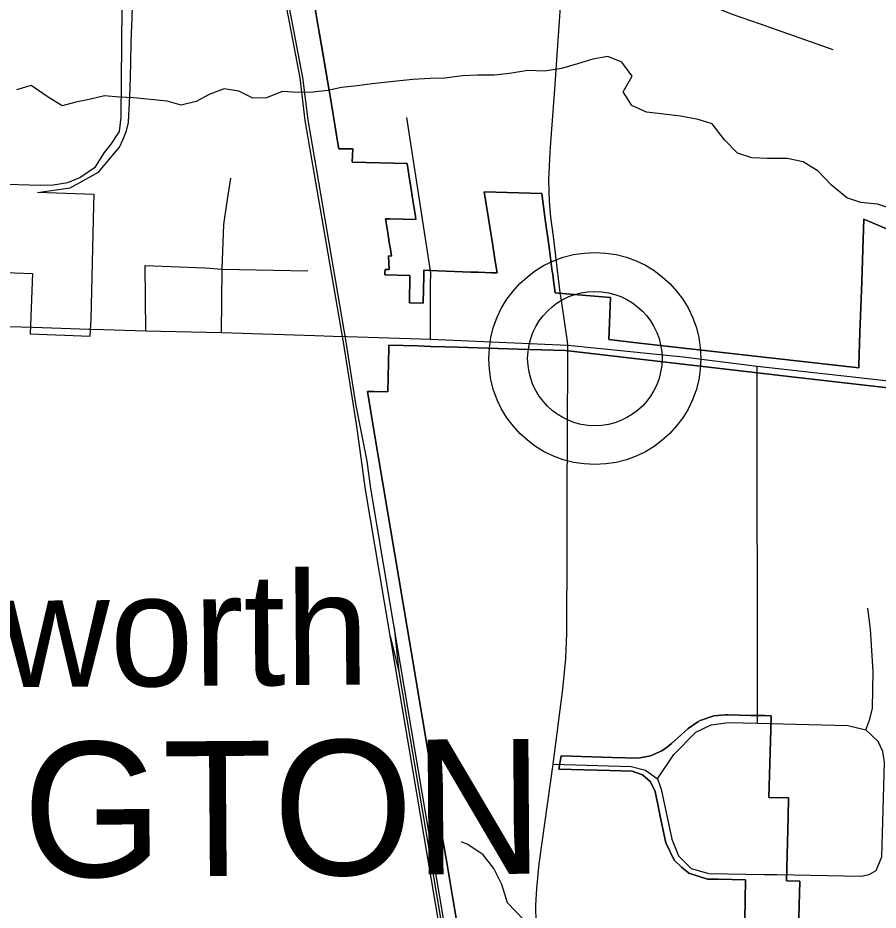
# Model space of a CAD drawing. Extents: x 114843 to 284848, y 317643 to 566895.
# Drawn here: x 190120 to 193308, y 431452 to 434759 of the extents above; entities that cross this region are included whole.
import ezdxf

# ---------------------------------------------------------------- set-up
doc = ezdxf.new("R2010")
doc.units = 0
for name, color, linetype in [('GM_X_City_Street', 7, 'Continuous'), ('GM_X_Corporation', 7, 'Continuous'), ('GM_X_Corporation_Text', 7, 'Continuous'), ('GM_X_County_Road', 7, 'Continuous'), ('GM_X_Minor_River', 7, 'Continuous'), ('GM_X_Rail_Line', 7, 'Continuous'), ('GM_X_State_Route', 7, 'Continuous'), ('GM_X_Township_Road', 7, 'Continuous'), ('GM_X_Unincorporated', 7, 'Continuous'), ('GM_X_Unincorporated_Location', 7, 'Continuous'), ('GM_X_Unincorporated_Text', 7, 'Continuous')]:
    doc.layers.add(name, color=color, linetype=linetype)

msp = doc.modelspace()

# ---------------------------------------------------------------- linework, layer by layer
at = {"layer": 'GM_X_City_Street'}
for p, q in [((190894.6, 434069.5), (190909.4, 434164.6)), ((192861.1, 432145.3), (192859.8, 433467.7))]:
    msp.add_line(p, q, dxfattribs=at)
for points in [[(192156.7, 435126.4), (192303.5, 435099.7), (192456.3, 435068.7), (192529.9, 435030.7), (192581.3, 434965.7), (192632.9, 434857.9), (192687.9, 434805), (192763.4, 434773.5), (192870.8, 434736.4), (193140.2, 434641.5)], [(191649.6, 433769.1), (191650.5, 433812.3), (191561.5, 434389.3)], [(190874.4, 433593.1), (190877.1, 433827.5), (190882.8, 433993.4), (190894.6, 434069.5)], [(190594, 433598.9), (190592.2, 433841.3), (190813.7, 433832.3), (190877.1, 433827.5), (191194.9, 433821.1)], [(191649.8, 433568.3), (191649.8, 433584.9), (191649.6, 433769.1)], [(193262.5, 432120), (193278.2, 432159.5), (193288.1, 432201.1), (193290.1, 432336.7), (193280.6, 432493.5), (193269.8, 432571.6)], [(192491, 431938.4), (192550.6, 432028.5), (192633.3, 432111.2), (192690.1, 432139.2), (192752.9, 432147.2), (192861.1, 432145.3)], [(192861.1, 432145.3), (193195.9, 432136), (193262.5, 432120)], [(193300.9, 431599.1), (193322.1, 431649.7), (193331.4, 431999.1), (193326.1, 432039.9), (193308.2, 432077), (193262.5, 432120)], [(192104.4, 431993.2), (192393, 431984.5), (192446.2, 431970.4), (192491, 431938.4), (192503.6, 431900.4), (192528.1, 431790.5), (192543.6, 431715.3), (192568.1, 431653.6), (192615.9, 431606), (192680.9, 431588.2), (192887, 431584.4), (192932.4, 431583.6)], [(192932.4, 431583.6), (193246, 431578.1), (193275.1, 431584.2), (193300.9, 431599.1)]]:
    msp.add_lwpolyline(points, dxfattribs=at)
at = {"layer": 'GM_X_Corporation'}
for points in [[(193362.4, 433967.3), (193255.9, 434012.9), (193251.9, 433901), (193247.7, 433781.3), (193244.4, 433686.6), (193241, 433593), (193236.8, 433472.2), (193236.4, 433462), (192424.1, 433553.6), (192310.5, 433566.9), (192316.4, 433722.1), (192151.7, 433736.1), (192111.5, 433740), (192105.4, 433785.5), (192102.2, 433808.6), (192100.7, 433819.5), (192095.5, 433858.5), (192088.6, 433908.9), (192074.7, 434011.4), (192061.6, 434108.4), (191848.4, 434113.7), (191864.1, 434015), (191879.9, 433915.8), (191887.9, 433865), (191895.9, 433814.6), (191875.7, 433814.6), (191825.4, 433816.2), (191798.4, 433817.1), (191676.6, 433821), (191624.9, 433823.4), (191624.4, 433803.4), (191621.9, 433701.5), (191570.9, 433703), (191573, 433804.7), (191479.7, 433807), (191480.2, 433817), (191480.8, 433827), (191495.9, 433826.6), (191493.2, 433876.7), (191504.5, 433876.4), (191500.6, 433901.4), (191496.6, 433926.6), (191490.8, 433963.9), (191482.8, 434014.7), (191498.8, 434014.3), (191595.3, 434012.1), (191593.4, 434024.3), (191585.5, 434074.5), (191577.6, 434124.7), (191570.5, 434170.2), (191562.8, 434219.2), (191358.9, 434224.4), (191361, 434274.2), (191309.1, 434273.5), (191307.3, 434286.2), (191295.8, 434355.8), (191280.6, 434446.1), (191232.2, 434733.9), (191202.2, 434912.7)], [(191202.2, 434912.7), (191232.2, 434733.9), (191243.8, 434665.1), (191280.6, 434446.1), (191295.8, 434355.8), (191307.3, 434286.2), (191309.1, 434273.5), (191361, 434274.2), (191358.9, 434224.4), (191562.8, 434219.2), (191570.5, 434170.2), (191577.6, 434124.7), (191585.5, 434074.5), (191593.4, 434024.3), (191595.3, 434012.1), (191498.8, 434014.3), (191482.8, 434014.7), (191490.8, 433963.9), (191496.6, 433926.6), (191500.6, 433901.4), (191504.5, 433876.4), (191493.2, 433876.7), (191495.9, 433826.6), (191480.8, 433827), (191480.2, 433817), (191479.7, 433807), (191573, 433804.7), (191570.9, 433703), (191621.9, 433701.5), (191624.4, 433803.4), (191624.9, 433823.4), (191676.6, 433821), (191798.4, 433817.1), (191825.4, 433816.2), (191875.7, 433814.6), (191895.9, 433814.6), (191887.9, 433865), (191879.9, 433915.8), (191864.1, 434015), (191848.4, 434113.7), (192061.6, 434108.4), (192074.7, 434011.4), (192088.6, 433908.9), (192095.5, 433858.5), (192100.7, 433819.5), (192102.2, 433808.6), (192105.4, 433785.5), (192111.5, 433740), (192151.7, 433736.1), (192316.4, 433722.1), (192310.5, 433566.9), (192424.1, 433553.6), (193236.4, 433462), (193236.8, 433472.2), (193241, 433593), (193244.4, 433686.6), (193247.7, 433781.3), (193251.9, 433901), (193255.9, 434012.9), (193362.4, 433967.3)], [(189973.3, 433819), (190174.4, 433812.2), (190165.2, 433587.7), (190388.2, 433579.3), (190391.3, 433640.7), (190401.6, 434063.4), (190402.6, 434104.6), (190193.2, 434111.6), (190313.2, 434128.9), (190419.1, 434187.1), (190496.2, 434280.3), (190510.4, 434309.6), (190522.5, 434340.1), (190529.7, 434371.8), (190535.1, 434470.9), (190535.8, 434496.9), (190538.3, 434591.9), (190540.4, 434671.9), (190542.9, 434758.8), (190545.9, 434854.2)], [(191754.9, 431356.6), (191733, 431487.4), (191709.3, 431628.6), (191694.1, 431719), (191679, 431808.9), (191664.2, 431898), (191648.5, 431991.4), (191577.7, 432411.8), (191442.3, 433216.2), (191415.5, 433374.4), (191438.9, 433374.1), (191491.7, 433373.5), (191495, 433536.3), (191495.2, 433546.3), (191601.1, 433542.9), (191651, 433541.4), (191704.1, 433539.7), (191750.7, 433538.2), (191973.6, 433531.2), (192150, 433525.6), (193009.6, 433425.8), (193409.4, 433380.7)], [(193409.4, 433380.7), (193009.6, 433425.8), (192150, 433525.6), (191973.6, 433531.2), (191750.7, 433538.2), (191704.1, 433539.7), (191651, 433541.4), (191601.1, 433542.9), (191495.2, 433546.3), (191495, 433536.3), (191491.7, 433373.5), (191438.9, 433374.1), (191415.5, 433374.4), (191442.3, 433216.2), (191577.7, 432411.8), (191648.5, 431991.4), (191664.2, 431898), (191679, 431808.9), (191694.1, 431719), (191709.3, 431628.6), (191733, 431487.4), (191754.9, 431356.6)], [(193012, 431335.9), (193018.7, 431559.4), (192968.6, 431560.5), (192969.9, 431608.3), (192974.5, 431798.1), (192976.2, 431867.7), (192902.9, 431869.9), (192910.7, 432121.4), (192911.4, 432172), (192887.6, 432172.8), (192836.7, 432173.7), (192752.1, 432176.1), (192742.3, 432175.9), (192699, 432172.4), (192648.8, 432154.9), (192640.6, 432149.8), (192604.9, 432124.7), (192543.1, 432069.3), (192528, 432057.5), (192506.2, 432042.2), (192464.2, 432023.8), (192420.4, 432015.3), (192322.4, 432018.3), (192133.4, 432024.4), (192125.1, 431974.1), (192313.6, 431969.4), (192397.2, 431967.3), (192434.7, 431954), (192464.4, 431927.4), (192481.5, 431891.4), (192494.2, 431831), (192501.9, 431794.7), (192515.5, 431729.9), (192521.4, 431701.9), (192552.6, 431636.7), (192579, 431611.2), (192597.7, 431596.1), (192607.2, 431589.2), (192676.1, 431567.3), (192715.9, 431566.4), (192816.4, 431564), (192813.2, 431342.2)], [(192813.2, 431342.2), (192816.4, 431564), (192715.9, 431566.4), (192676.1, 431567.3), (192607.2, 431589.2), (192597.7, 431596.1), (192579, 431611.2), (192552.6, 431636.7), (192521.4, 431701.9), (192515.5, 431729.9), (192501.9, 431794.7), (192494.2, 431831), (192481.5, 431891.4), (192464.4, 431927.4), (192434.7, 431954), (192397.2, 431967.3), (192313.6, 431969.4), (192125.1, 431974.1), (192133.4, 432024.4), (192322.4, 432018.3), (192420.4, 432015.3), (192464.2, 432023.8), (192506.2, 432042.2), (192528, 432057.5), (192543.1, 432069.3), (192604.9, 432124.7), (192640.6, 432149.8), (192648.8, 432154.9), (192699, 432172.4), (192742.3, 432175.9), (192752.1, 432176.1), (192836.7, 432173.7), (192887.6, 432172.8), (192911.4, 432172), (192910.7, 432121.4), (192902.9, 431869.9), (192976.2, 431867.7), (192974.5, 431798.1), (192969.9, 431608.3), (192968.6, 431560.5), (193018.7, 431559.4), (193012, 431335.9)]]:
    msp.add_lwpolyline(points, dxfattribs=at)
at = {"layer": 'GM_X_County_Road'}
for p, q in [((192158.5, 433494.2), (192158.7, 433546)), ((192156.4, 432976.5), (192158.5, 433494.2))]:
    msp.add_line(p, q, dxfattribs=at)
for points in [[(192113.5, 434547.5), (192119, 434622.1), (192131.5, 434799.9), (192149.6, 435053.3), (192156.7, 435126.4), (192165.4, 435191.3), (192178.7, 435263.4), (192195, 435340.2), (192232.8, 435476.8), (192266.7, 435586.8), (192333.8, 435776.3), (192391.6, 435970.8), (192552.5, 436465.3), (192659.5, 436789.8), (192723.4, 436988.4), (192841.4, 437344.7), (192983.1, 437728.3), (193141.9, 438156.8), (193206.7, 438351.9)], [(192135.8, 433703.4), (192128.8, 433751.4), (192104.6, 433949.2), (192094.7, 434020.3), (192090.7, 434078), (192088.1, 434159.2), (192090.3, 434209.2), (192093, 434261.3), (192096.8, 434313.3), (192109.7, 434494.3), (192113.5, 434547.5)], [(192158.7, 433546), (192156.8, 433559.3), (192135.8, 433703.4)], [(192144.4, 430802), (192140.4, 430818.9), (192073.6, 431158.4), (192055.2, 431276.7), (192044.6, 431349.3), (192040.5, 431403.6), (192039.1, 431469.9), (192043.3, 431532.5), (192051.8, 431623.7), (192104.4, 431993.2), (192139.2, 432271.4), (192151.3, 432384.7), (192154.3, 432477.7), (192155.7, 432795.2), (192156.4, 432976.5)]]:
    msp.add_lwpolyline(points, dxfattribs=at)
at = {"layer": 'GM_X_Minor_River'}
for points in [[(193369.8, 434048), (193305.9, 434068.5), (193243.9, 434075), (193192, 434091.5), (193134.3, 434140), (193086.5, 434190.6), (193030.7, 434225.1), (192970.8, 434237.6), (192896.7, 434238.2), (192840.7, 434240.6), (192786.8, 434257), (192739.1, 434307.6), (192693.4, 434366.1), (192641.5, 434382.5), (192575.5, 434395.1), (192513.5, 434401.6), (192449.5, 434410.1), (192395.6, 434434.6), (192363.9, 434485), (192396.3, 434542.9), (192358.6, 434595.3), (192306.7, 434615.8), (192250.6, 434606.2), (192194.5, 434588.6), (192134.3, 434571), (192072.2, 434561.4), (192010.2, 434563.9), (191942.1, 434552.4), (191886, 434546.8), (191824, 434547.3), (191767.9, 434543.7), (191701.8, 434536.2), (191647.8, 434534.6), (191583.7, 434531.1), (191511.6, 434523.6), (191433.5, 434514.2), (191377.4, 434506.6), (191319.4, 434501), (191269.3, 434489.4), (191213.2, 434483.8), (191159.2, 434482.2), (191099.2, 434486.7), (191041, 434463.1), (190990.9, 434461.4), (190939.1, 434487.9), (190885.1, 434496.4), (190830.9, 434476.7), (190780.7, 434449), (190724.6, 434435.4), (190672.7, 434449.9), (190548.7, 434462.9)], [(190548.7, 434462.9), (190496.7, 434465.3), (190440.6, 434469.7), (190384.5, 434456.1), (190334.4, 434446.5), (190284.3, 434432.8), (190232.5, 434465.3), (190168.7, 434507.9), (190114.6, 434492.3)], [(191994.6, 431416.6), (191934.9, 431479.3), (191913.4, 431547.6), (191883.7, 431606), (191844, 431656.5), (191788.2, 431695), (191764.2, 431705.3)]]:
    msp.add_lwpolyline(points, dxfattribs=at)
at = {"layer": 'GM_X_Rail_Line'}
for q in [(191515.3, 432499.9), (191500.5, 432466.9)]:
    msp.add_line((191533, 432335), q, dxfattribs=at)
for points in [[(192656.6, 425634.3), (192601.8, 425962.5), (192571.4, 426144.1), (192380.2, 427272.7), (192268.7, 427932.4), (192241, 428095.8), (192182.9, 428437.6), (192135.6, 428714), (192112.7, 428837.5), (192075.5, 429068.2), (191479.1, 432593.1), (191408.3, 433011.3), (191375.8, 433245.9), (191326.4, 433556.5), (191185.3, 434379.1), (191166, 434536.7), (191116.3, 434794.8), (190882, 436156.3), (190853.5, 436336.5), (190711.9, 437153.8), (190637.4, 437604.7), (190533.4, 438218.5)], [(191372.9, 433328.2), (191336.3, 433558.1), (191195.3, 434380.6), (191175.9, 434538.2), (191126.2, 434796.6), (190891.9, 436158), (190863.5, 436338.1), (190721.8, 437155.5), (190647.3, 437606.3), (190543.3, 438220.1)], [(192676.4, 425637.6), (192621.6, 425965.8), (192591.2, 426147.4), (192400, 427276.1), (192288.5, 427935.7), (192260.8, 428099.2), (192202.7, 428440.9), (192155.4, 428717.5), (192132.6, 428840.9), (192095.3, 429071.5), (191499, 432596.5), (191428.2, 433014.3), (191414.1, 433116.2), (191372.9, 433328.2)], [(192775.4, 425001.8), (192666.5, 425636), (192611.7, 425964.2), (192581.3, 426145.7), (192390.1, 427274.4), (192278.6, 427934), (192250.9, 428097.5), (192192.8, 428439.3), (192145.5, 428715.8), (192122.7, 428839.2), (192085.4, 429069.8), (191533, 432335)]]:
    msp.add_lwpolyline(points, dxfattribs=at)
at = {"layer": 'GM_X_State_Route'}
for p, q in [((189965.3, 433618.7), (190174.9, 433612.1)), ((190174.9, 433612.1), (190384.4, 433605.5)), ((190384.4, 433605.5), (190389.7, 433605.3)), ((190389.7, 433605.3), (190436.8, 433603.8))]:
    msp.add_line(p, q, dxfattribs=at)
for points in [[(190436.8, 433603.8), (190594, 433598.9), (190874.4, 433593.1), (191220.9, 433582)], [(191220.9, 433582), (191288.1, 433579.9), (191339.9, 433578.2), (191649.8, 433568.3), (192158.7, 433546), (192585.3, 433502.2), (192859.8, 433467.7), (193878.5, 433353.9)]]:
    msp.add_lwpolyline(points, dxfattribs=at)
at = {"layer": 'GM_X_Township_Road'}
msp.add_lwpolyline([(190037.1, 434144.4), (190202.9, 434139.5), (190250.7, 434139.8), (190305.3, 434148.9), (190349.4, 434167.5), (190408.2, 434207), (190441.4, 434260.1), (190465.3, 434290.4), (190496, 434338.3), (190503.2, 434391.5), (190510, 435208.4), (190539.2, 435749.3), (190535, 435939.7), (190506.7, 436129.9), (190495.1, 436168.5), (190472.5, 436244.1), (190416.2, 436474.4), (190359.1, 436641.6), (190345.8, 436684.7), (190239.5, 436868.8), (190159.3, 436990.9), (190123.8, 437043.4), (190105.1, 437070.9)], dxfattribs=at)
at = {"layer": 'GM_X_Unincorporated'}
for radius in [392.9, 249]:
    msp.add_circle((192258.4, 433496.5), radius, dxfattribs=at)
at = {"layer": 'GM_X_Unincorporated_Location'}
msp.add_line((192258.4, 433496.5), (192258.4, 433496.5), dxfattribs=at)

# ---------------------------------------------------------------- texts
at = {"layer": 'GM_X_Corporation_Text'}
msp.add_text('WORTHINGTON', height=500.016, rotation=0.4132, dxfattribs=at).set_placement((186944.8, 431550.3))
at = {"layer": 'GM_X_Unincorporated_Text'}
msp.add_text('Linworth', height=417.01, rotation=0.4133, dxfattribs=at).set_placement((189315.1, 432272.6))

doc.saveas('drawing.dxf')
